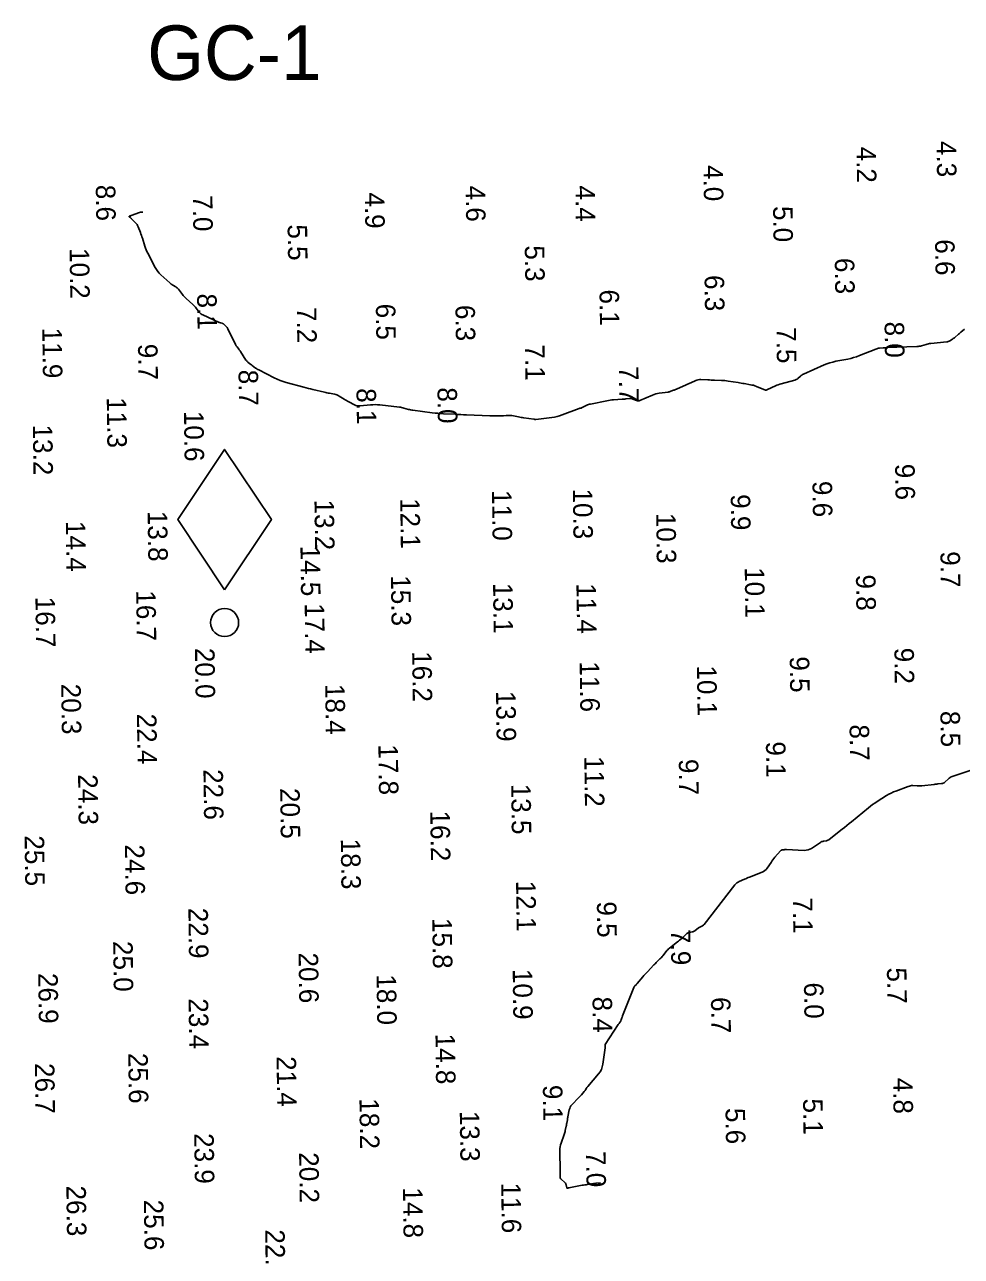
# Model space of a CAD drawing. Extents: x 1023796 to 1112670, y 656573 to 837340.
# Drawn here: x 1103613.8 to 1103733.9, y 697304.1 to 697462.1 of the extents above; entities that cross this region are included whole.
import ezdxf

# ---------------------------------------------------------------- set-up
doc = ezdxf.new("R2010")
doc.units = 0
for name, color, linetype in [('V-CHAN-CONT-8FT', 7, 'Continuous'), ('V-CHAN-NAID', 7, 'Continuous'), ('V-TOPO-SOUN', 7, 'Continuous')]:
    doc.layers.add(name, color=color, linetype=linetype)

msp = doc.modelspace()

# ---------------------------------------------------------------- linework, layer by layer
at = {"layer": 'V-CHAN-CONT-8FT'}
for points in [[(1103628.93, 697438.07), (1103628.65, 697438.04), (1103628.61, 697438.04), (1103628.56, 697438.03), (1103628.52, 697438.02), (1103628.48, 697438), (1103627.43, 697437.62), (1103627.4, 697437.61), (1103627.37, 697437.6), (1103627.34, 697437.59), (1103627.31, 697437.58), (1103627.19, 697437.54), (1103627.17, 697437.52), (1103627.16, 697437.51), (1103627.16, 697437.49), (1103627.18, 697437.47), (1103627.32, 697437.35), (1103627.35, 697437.32), (1103627.39, 697437.3), (1103627.42, 697437.27), (1103627.44, 697437.24), (1103628, 697436.67), (1103628.09, 697436.56), (1103628.18, 697436.45), (1103628.25, 697436.32), (1103628.31, 697436.19), (1103628.61, 697435.43), (1103628.68, 697435.25), (1103628.74, 697435.08), (1103628.8, 697434.9), (1103628.86, 697434.73), (1103629.18, 697433.68), (1103629.26, 697433.45), (1103629.34, 697433.22), (1103629.44, 697433), (1103629.55, 697432.78), (1103630.52, 697430.95), (1103630.67, 697430.69), (1103630.84, 697430.45), (1103631.03, 697430.23), (1103631.24, 697430.02), (1103632.38, 697428.97), (1103632.47, 697428.89), (1103632.56, 697428.82), (1103632.65, 697428.76), (1103632.75, 697428.7), (1103633.15, 697428.47), (1103633.24, 697428.4), (1103633.33, 697428.33), (1103633.41, 697428.25), (1103633.48, 697428.17), (1103633.99, 697427.49), (1103634.1, 697427.36), (1103634.22, 697427.22), (1103634.34, 697427.09), (1103634.47, 697426.97), (1103635.34, 697426.2), (1103635.45, 697426.09), (1103635.56, 697425.98), (1103635.66, 697425.86), (1103635.76, 697425.74), (1103636.14, 697425.24), (1103636.24, 697425.13), (1103636.35, 697425.03), (1103636.48, 697424.94), (1103636.61, 697424.87), (1103638.73, 697423.91), (1103638.77, 697423.89), (1103638.81, 697423.88), (1103638.86, 697423.86), (1103638.91, 697423.85), (1103639.09, 697423.8), (1103639.14, 697423.79), (1103639.18, 697423.77), (1103639.22, 697423.74), (1103639.25, 697423.71), (1103639.61, 697423.38), (1103639.68, 697423.31), (1103639.74, 697423.24), (1103639.79, 697423.16), (1103639.84, 697423.07), (1103640.8, 697421.09), (1103640.84, 697421), (1103640.89, 697420.92), (1103640.94, 697420.85), (1103641, 697420.77), (1103641.23, 697420.48), (1103641.29, 697420.4), (1103641.34, 697420.33), (1103641.39, 697420.25), (1103641.45, 697420.17), (1103642.15, 697419.08), (1103642.2, 697419.01), (1103642.25, 697418.95), (1103642.31, 697418.88), (1103642.38, 697418.83), (1103642.65, 697418.61), (1103642.72, 697418.56), (1103642.79, 697418.5), (1103642.86, 697418.45), (1103642.93, 697418.4), (1103643.38, 697418.06), (1103643.48, 697417.99), (1103643.59, 697417.93), (1103643.69, 697417.86), (1103643.8, 697417.81), (1103645.78, 697416.81), (1103646.16, 697416.63), (1103646.53, 697416.48), (1103646.92, 697416.34), (1103647.31, 697416.22), (1103649.55, 697415.61), (1103649.85, 697415.53), (1103650.15, 697415.45), (1103650.44, 697415.38), (1103650.74, 697415.31), (1103652.22, 697414.96), (1103652.38, 697414.92), (1103652.54, 697414.88), (1103652.7, 697414.85), (1103652.86, 697414.82), (1103653.51, 697414.71), (1103653.67, 697414.67), (1103653.82, 697414.62), (1103653.97, 697414.55), (1103654.11, 697414.47), (1103654.73, 697414.07), (1103654.88, 697413.97), (1103655.03, 697413.88), (1103655.19, 697413.79), (1103655.35, 697413.71), (1103656.07, 697413.34), (1103656.24, 697413.26), (1103656.42, 697413.22), (1103656.61, 697413.19), (1103656.8, 697413.2), (1103658.14, 697413.33), (1103658.43, 697413.35), (1103658.72, 697413.36), (1103659.01, 697413.35), (1103659.3, 697413.33), (1103661.82, 697413.04), (1103661.97, 697413.02), (1103662.11, 697413), (1103662.26, 697412.96), (1103662.4, 697412.93), (1103662.98, 697412.76), (1103663.13, 697412.73), (1103663.27, 697412.69), (1103663.42, 697412.67), (1103663.57, 697412.64), (1103666.03, 697412.33), (1103666.4, 697412.29), (1103666.76, 697412.25), (1103667.13, 697412.22), (1103667.49, 697412.2), (1103668.96, 697412.12), (1103669.33, 697412.1), (1103669.7, 697412.08), (1103670.06, 697412.06), (1103670.43, 697412.05), (1103673.44, 697411.93), (1103673.6, 697411.92), (1103673.76, 697411.92), (1103673.91, 697411.92), (1103674.07, 697411.92), (1103674.85, 697411.92), (1103674.93, 697411.93), (1103675.01, 697411.93), (1103675.09, 697411.93), (1103675.17, 697411.93), (1103675.53, 697411.96), (1103675.59, 697411.96), (1103675.65, 697411.96), (1103675.72, 697411.97), (1103675.78, 697411.97), (1103676.02, 697411.98), (1103676.08, 697411.98), (1103676.14, 697411.98), (1103676.2, 697411.97), (1103676.26, 697411.96), (1103677.12, 697411.79), (1103677.29, 697411.75), (1103677.45, 697411.72), (1103677.62, 697411.7), (1103677.78, 697411.67), (1103679.08, 697411.49), (1103679.13, 697411.48), (1103679.19, 697411.47), (1103679.21, 697411.47), (1103679.22, 697411.47), (1103679.23, 697411.46), (1103679.24, 697411.46), (1103679.28, 697411.45), (1103679.29, 697411.45), (1103679.3, 697411.45), (1103679.31, 697411.45), (1103679.32, 697411.45), (1103681.37, 697411.71), (1103681.71, 697411.77), (1103682.05, 697411.84), (1103682.38, 697411.93), (1103682.71, 697412.05), (1103684.89, 697412.87), (1103684.91, 697412.88), (1103684.94, 697412.89), (1103684.96, 697412.9), (1103684.99, 697412.9), (1103685.09, 697412.91), (1103685.12, 697412.92), (1103685.14, 697412.93), (1103685.17, 697412.93), (1103685.19, 697412.95), (1103685.85, 697413.28), (1103685.97, 697413.33), (1103686.09, 697413.38), (1103686.22, 697413.42), (1103686.34, 697413.44), (1103688.44, 697413.87), (1103688.66, 697413.91), (1103688.88, 697413.94), (1103689.09, 697413.96), (1103689.31, 697413.98), (1103690.4, 697414.05), (1103690.52, 697414.06), (1103690.63, 697414.07), (1103690.75, 697414.08), (1103690.87, 697414.09), (1103691.33, 697414.13), (1103691.44, 697414.14), (1103691.56, 697414.13), (1103691.67, 697414.1), (1103691.78, 697414.07), (1103692.23, 697413.89), (1103692.35, 697413.86), (1103692.46, 697413.85), (1103692.57, 697413.86), (1103692.68, 697413.9), (1103694.28, 697414.59), (1103694.49, 697414.67), (1103694.7, 697414.74), (1103694.92, 697414.79), (1103695.14, 697414.83), (1103696.28, 697414.98), (1103696.38, 697414.99), (1103696.47, 697415.01), (1103696.56, 697415.04), (1103696.65, 697415.07), (1103697, 697415.21), (1103697.09, 697415.24), (1103697.17, 697415.28), (1103697.26, 697415.31), (1103697.35, 697415.35), (1103698.61, 697415.91), (1103698.76, 697415.98), (1103698.91, 697416.05), (1103699.07, 697416.11), (1103699.22, 697416.18), (1103699.83, 697416.45), (1103699.98, 697416.51), (1103700.14, 697416.55), (1103700.3, 697416.57), (1103700.47, 697416.58), (1103701.39, 697416.54), (1103701.6, 697416.53), (1103701.81, 697416.52), (1103702.02, 697416.52), (1103702.23, 697416.51), (1103703.14, 697416.48), (1103703.36, 697416.46), (1103703.58, 697416.45), (1103703.8, 697416.42), (1103704.01, 697416.39), (1103705.27, 697416.19), (1103705.47, 697416.15), (1103705.66, 697416.12), (1103705.86, 697416.09), (1103706.06, 697416.06), (1103706.85, 697415.92), (1103707.04, 697415.88), (1103707.23, 697415.84), (1103707.42, 697415.78), (1103707.61, 697415.71), (1103708.79, 697415.24), (1103708.81, 697415.24), (1103708.83, 697415.24), (1103708.85, 697415.24), (1103708.87, 697415.24), (1103708.95, 697415.27), (1103708.97, 697415.27), (1103708.99, 697415.28), (1103709.01, 697415.29), (1103709.03, 697415.3), (1103710.07, 697415.77), (1103710.25, 697415.84), (1103710.43, 697415.91), (1103710.62, 697415.98), (1103710.8, 697416.03), (1103712.53, 697416.5), (1103712.64, 697416.54), (1103712.74, 697416.59), (1103712.83, 697416.65), (1103712.92, 697416.72), (1103713.26, 697417.03), (1103713.35, 697417.1), (1103713.44, 697417.16), (1103713.54, 697417.22), (1103713.64, 697417.27), (1103716.3, 697418.45), (1103716.66, 697418.6), (1103717.03, 697418.73), (1103717.41, 697418.83), (1103717.79, 697418.92), (1103719.33, 697419.21), (1103719.71, 697419.3), (1103720.09, 697419.4), (1103720.46, 697419.51), (1103720.83, 697419.65), (1103722.94, 697420.49), (1103723.05, 697420.53), (1103723.16, 697420.56), (1103723.28, 697420.59), (1103723.4, 697420.6), (1103723.87, 697420.65), (1103723.99, 697420.66), (1103724.11, 697420.67), (1103724.23, 697420.67), (1103724.35, 697420.68), (1103728.2, 697420.82), (1103728.35, 697420.83), (1103728.5, 697420.85), (1103728.65, 697420.88), (1103728.8, 697420.92), (1103729.39, 697421.09), (1103729.54, 697421.13), (1103729.69, 697421.17), (1103729.84, 697421.19), (1103729.99, 697421.21), (1103732.03, 697421.43), (1103732.14, 697421.44), (1103732.23, 697421.47), (1103732.33, 697421.51), (1103732.42, 697421.56), (1103732.78, 697421.77), (1103732.87, 697421.83), (1103732.96, 697421.89), (1103733.04, 697421.95), (1103733.12, 697422.02), (1103733.48, 697422.34), (1103733.56, 697422.42), (1103733.65, 697422.5), (1103733.74, 697422.57), (1103733.82, 697422.65), (1103734.29, 697423.04)], [(1103735.04, 697366.45), (1103732.74, 697365.67), (1103732.61, 697365.62), (1103732.48, 697365.55), (1103732.36, 697365.47), (1103732.25, 697365.38), (1103731.78, 697364.94), (1103731.69, 697364.87), (1103731.59, 697364.81), (1103731.49, 697364.78), (1103731.37, 697364.76), (1103730.9, 697364.71), (1103730.78, 697364.7), (1103730.66, 697364.68), (1103730.54, 697364.67), (1103730.42, 697364.66), (1103728.85, 697364.48), (1103728.7, 697364.47), (1103728.55, 697364.46), (1103728.4, 697364.46), (1103728.26, 697364.46), (1103727.67, 697364.49), (1103727.52, 697364.49), (1103727.38, 697364.47), (1103727.24, 697364.44), (1103727.1, 697364.4), (1103725.5, 697363.8), (1103725.19, 697363.68), (1103724.89, 697363.54), (1103724.6, 697363.38), (1103724.31, 697363.21), (1103723.11, 697362.45), (1103722.82, 697362.26), (1103722.53, 697362.06), (1103722.25, 697361.85), (1103721.98, 697361.64), (1103719.82, 697359.87), (1103719.52, 697359.62), (1103719.23, 697359.38), (1103718.93, 697359.14), (1103718.62, 697358.9), (1103716.97, 697357.6), (1103716.89, 697357.54), (1103716.8, 697357.49), (1103716.71, 697357.46), (1103716.61, 697357.43), (1103716.21, 697357.36), (1103716.12, 697357.34), (1103716.02, 697357.31), (1103715.93, 697357.27), (1103715.84, 697357.22), (1103714.7, 697356.45), (1103714.47, 697356.33), (1103714.24, 697356.24), (1103713.99, 697356.2), (1103713.73, 697356.19), (1103711.46, 697356.29), (1103711.4, 697356.29), (1103711.33, 697356.29), (1103711.26, 697356.29), (1103711.19, 697356.28), (1103710.91, 697356.24), (1103710.85, 697356.23), (1103710.79, 697356.2), (1103710.74, 697356.17), (1103710.69, 697356.12), (1103709.99, 697355.3), (1103709.86, 697355.14), (1103709.73, 697354.98), (1103709.61, 697354.82), (1103709.5, 697354.65), (1103709, 697353.9), (1103708.87, 697353.74), (1103708.71, 697353.59), (1103708.54, 697353.48), (1103708.35, 697353.38), (1103706.75, 697352.76), (1103706.58, 697352.69), (1103706.41, 697352.62), (1103706.25, 697352.56), (1103706.08, 697352.48), (1103705.42, 697352.2), (1103705.26, 697352.11), (1103705.12, 697352.02), (1103704.99, 697351.9), (1103704.87, 697351.77), (1103700.91, 697346.7), (1103700.87, 697346.65), (1103700.82, 697346.6), (1103700.76, 697346.56), (1103700.7, 697346.53), (1103700.45, 697346.4), (1103700.38, 697346.36), (1103700.32, 697346.33), (1103700.26, 697346.29), (1103700.21, 697346.25), (1103699.72, 697345.88), (1103699.64, 697345.83), (1103699.56, 697345.79), (1103699.48, 697345.76), (1103699.39, 697345.74), (1103699.02, 697345.67), (1103698.93, 697345.65), (1103698.85, 697345.62), (1103698.77, 697345.57), (1103698.7, 697345.51), (1103698.04, 697344.9), (1103697.91, 697344.78), (1103697.77, 697344.66), (1103697.64, 697344.55), (1103697.49, 697344.44), (1103696.48, 697343.66), (1103696.36, 697343.56), (1103696.24, 697343.45), (1103696.13, 697343.34), (1103696.03, 697343.21), (1103695.6, 697342.67), (1103695.52, 697342.57), (1103695.43, 697342.47), (1103695.34, 697342.37), (1103695.24, 697342.27), (1103694.85, 697341.88), (1103694.76, 697341.79), (1103694.66, 697341.69), (1103694.57, 697341.59), (1103694.47, 697341.5), (1103693.63, 697340.62), (1103693.48, 697340.46), (1103693.34, 697340.31), (1103693.2, 697340.15), (1103693.06, 697339.99), (1103692.32, 697339.11), (1103692.29, 697339.07), (1103692.25, 697339.03), (1103692.22, 697338.99), (1103692.18, 697338.95), (1103692.03, 697338.8), (1103691.99, 697338.76), (1103691.96, 697338.71), (1103691.93, 697338.67), (1103691.91, 697338.62), (1103690.46, 697334.96), (1103690.44, 697334.9), (1103690.41, 697334.84), (1103690.39, 697334.78), (1103690.37, 697334.72), (1103690.28, 697334.47), (1103690.26, 697334.41), (1103690.24, 697334.36), (1103690.21, 697334.3), (1103690.17, 697334.25), (1103690.04, 697334.05), (1103690, 697334), (1103689.97, 697333.95), (1103689.94, 697333.9), (1103689.9, 697333.85), (1103688.24, 697331.3), (1103688.22, 697331.27), (1103688.21, 697331.24), (1103688.21, 697331.2), (1103688.21, 697331.17), (1103688.22, 697331.02), (1103688.22, 697330.98), (1103688.22, 697330.95), (1103688.22, 697330.91), (1103688.21, 697330.87), (1103687.92, 697328.78), (1103687.85, 697328.43), (1103687.73, 697328.1), (1103687.56, 697327.79), (1103687.35, 697327.51), (1103685.99, 697325.92), (1103685.95, 697325.87), (1103685.91, 697325.82), (1103685.87, 697325.76), (1103685.84, 697325.7), (1103685.7, 697325.47), (1103685.67, 697325.41), (1103685.63, 697325.35), (1103685.59, 697325.3), (1103685.54, 697325.25), (1103685.17, 697324.84), (1103685.09, 697324.76), (1103685.01, 697324.67), (1103684.93, 697324.59), (1103684.85, 697324.5), (1103683.95, 697323.55), (1103683.83, 697323.41), (1103683.74, 697323.26), (1103683.67, 697323.09), (1103683.62, 697322.92), (1103683.45, 697322.02), (1103683.43, 697321.92), (1103683.41, 697321.82), (1103683.39, 697321.72), (1103683.38, 697321.62), (1103683.3, 697321.22), (1103683.28, 697321.12), (1103683.26, 697321.02), (1103683.24, 697320.92), (1103683.22, 697320.82), (1103683.11, 697320.25), (1103683.09, 697320.13), (1103683.05, 697320), (1103683.02, 697319.88), (1103682.97, 697319.75), (1103682.56, 697318.63), (1103682.49, 697318.4), (1103682.44, 697318.17), (1103682.41, 697317.93), (1103682.41, 697317.69), (1103682.47, 697314.99), (1103682.47, 697314.91), (1103682.47, 697314.83), (1103682.47, 697314.75), (1103682.47, 697314.67), (1103682.46, 697314.24), (1103682.46, 697314.22), (1103682.47, 697314.21), (1103682.47, 697314.19), (1103682.47, 697314.17), (1103682.49, 697314.11), (1103682.49, 697314.09), (1103682.5, 697314.08), (1103682.51, 697314.06), (1103682.52, 697314.05), (1103683.07, 697313.54), (1103683.12, 697313.49), (1103683.16, 697313.43), (1103683.19, 697313.37), (1103683.21, 697313.3), (1103683.29, 697312.91), (1103683.3, 697312.89), (1103683.31, 697312.88), (1103683.33, 697312.87), (1103683.35, 697312.87), (1103683.46, 697312.88), (1103683.49, 697312.89), (1103683.51, 697312.89), (1103683.54, 697312.9), (1103683.57, 697312.9), (1103685.29, 697313.23), (1103685.45, 697313.26), (1103685.61, 697313.29), (1103685.77, 697313.31), (1103685.93, 697313.34), (1103686.72, 697313.44), (1103686.81, 697313.45), (1103686.9, 697313.46), (1103686.99, 697313.48), (1103687.08, 697313.49), (1103687.62, 697313.56)]]:
    msp.add_lwpolyline(points, dxfattribs=at)
at = {"layer": 'V-CHAN-NAID'}
msp.add_lwpolyline([(1103639.41, 697389.61), (1103645.41, 697398.61), (1103639.41, 697407.61), (1103633.41, 697398.61)], close=True, dxfattribs=at)
msp.add_circle((1103639.41, 697385.41), 1.8, dxfattribs=at)

# ---------------------------------------------------------------- texts
msp.add_text('GC-1', height=7, dxfattribs=at).set_placement((1103629.48, 697455))
at = {"layer": 'V-TOPO-SOUN'}
for s, p in [('4.2', (1103720.46, 697446.44)), ('4.3', (1103730.73, 697447.17)), ('4.0', (1103700.83, 697444.08)), ('8.6', (1103622.89, 697441.55)), ('4.6', (1103670.33, 697441.45)), ('4.4', (1103684.4, 697441.46)), ('7.0', (1103635.34, 697440.21)), ('4.9', (1103657.4, 697440.57)), ('5.0', (1103709.75, 697438.83)), ('5.5', (1103647.49, 697436.47)), ('10.2 ', (1103619.53, 697433.43)), ('5.3', (1103677.91, 697433.78)), ('6.6', (1103730.53, 697434.56)), ('6.3', (1103717.67, 697432.17)), ('6.3', (1103700.97, 697429.97)), ('8.1', (1103635.88, 697427.6)), ('6.1', (1103687.49, 697428.12)), ('7.2', (1103648.67, 697425.87)), ('6.5', (1103658.81, 697426.3)), ('6.3', (1103669.01, 697426.14)), ('8.0', (1103724.06, 697424)), ('11.9 ', (1103616.02, 697423.22)), ('7.5', (1103710.19, 697423.28)), ('9.7', (1103628.3, 697421.15)), ('7.1', (1103677.94, 697421.07)), ('8.7', (1103641.19, 697417.83)), ('7.7', (1103689.98, 697418.29)), ('8.1', (1103656.32, 697415.46)), ('8.0', (1103666.71, 697415.57)), ('11.3 ', (1103624.29, 697414.3)), ('10.6 ', (1103634.2, 697412.55)), ('13.2 ', (1103614.81, 697410.79)), ('9.6', (1103725.41, 697405.76)), ('9.6', (1103714.81, 697403.56)), ('11.0 ', (1103673.7, 697402.39)), ('10.3 ', (1103684.07, 697402.59)), ('9.9', (1103704.32, 697401.86)), ('13.2 ', (1103650.93, 697401.18)), ('12.1 ', (1103661.93, 697401.36)), ('13.8 ', (1103629.54, 697399.73)), ('10.3 ', (1103694.76, 697399.47)), ('14.4 ', (1103619.04, 697398.42)), ('14.5 ', (1103649.13, 697395.27)), ('9.7', (1103731.22, 697394.54)), ('10.1 ', (1103706.12, 697392.5)), ('15.3 ', (1103660.74, 697391.46)), ('9.8', (1103720.39, 697391.56)), ('16.7 ', (1103628.06, 697389.53)), ('13.1 ', (1103673.84, 697390.5)), ('11.4 ', (1103684.53, 697390.45)), ('16.7 ', (1103615.14, 697388.71)), ('17.4 ', (1103649.68, 697387.89)), ('20.0 ', (1103635.61, 697382.15)), ('16.2 ', (1103663.46, 697381.72)), ('9.5', (1103711.89, 697381.06)), ('9.2', (1103725.31, 697382.17)), ('11.6 ', (1103684.95, 697380.43)), ('10.1 ', (1103699.99, 697379.9)), ('20.3 ', (1103618.45, 697377.55)), ('18.4 ', (1103652.31, 697377.52)), ('13.9 ', (1103674.22, 697376.63)), ('22.4 ', (1103628.16, 697373.71)), ('8.5', (1103731.22, 697374.07)), ('8.7', (1103719.57, 697372.33)), ('9.1', (1103708.84, 697370.15)), ('17.8 ', (1103659.13, 697369.78)), ('11.2 ', (1103685.54, 697368.27)), ('9.7', (1103697.66, 697367.9)), ('24.3 ', (1103620.61, 697365.94)), ('22.6 ', (1103636.69, 697366.59)), ('20.5 ', (1103646.53, 697364.17)), ('13.5 ', (1103676.16, 697364.72)), ('16.2 ', (1103665.79, 697361.28)), ('25.5 ', (1103613.76, 697358.1)), ('18.3 ', (1103654.31, 697357.67)), ('24.6 ', (1103626.62, 697356.94)), ('12.1 ', (1103676.79, 697352.28)), ('9.5', (1103687.16, 697349.63)), ('7.1', (1103712.29, 697350.14)), ('22.9 ', (1103634.76, 697348.81)), ('15.8 ', (1103666.05, 697347.5)), ('7.9', (1103696.64, 697346.08)), ('25.0 ', (1103625.11, 697344.55)), ('20.6 ', (1103648.9, 697343.07)), ('26.9 ', (1103615.5, 697340.45)), ('18.0 ', (1103658.9, 697340.28)), ('10.9 ', (1103676.36, 697340.97)), ('5.7', (1103724.36, 697341.16)), ('6.0', (1103713.72, 697339.23)), ('23.4 ', (1103634.79, 697337.2)), ('8.4', (1103686.6, 697337.42)), ('6.7', (1103701.79, 697337.36)), ('14.8 ', (1103666.45, 697332.67)), ('25.6 ', (1103627.05, 697330.2)), ('21.4 ', (1103646.07, 697329.78)), ('26.7 ', (1103615.07, 697328.9)), ('9.1', (1103680.23, 697326.09)), ('4.8', (1103725.15, 697327.02)), ('18.2 ', (1103656.7, 697324.37)), ('5.1', (1103713.6, 697324.35)), ('13.3 ', (1103669.57, 697322.76)), ('5.6', (1103703.66, 697323.14)), ('23.9 ', (1103635.51, 697319.91)), ('20.2 ', (1103648.96, 697317.45)), ('7.0', (1103685.77, 697317.61)), ('26.3 ', (1103619.11, 697313.18)), ('11.6 ', (1103674.88, 697313.57)), ('14.8 ', (1103662.28, 697312.95)), ('25.6 ', (1103629.05, 697311.37)), ('22.1 ', (1103644.61, 697307.56))]:
    msp.add_text(s, height=2.5, rotation=270.7798, dxfattribs=at).set_placement(p)

doc.saveas('drawing.dxf')
